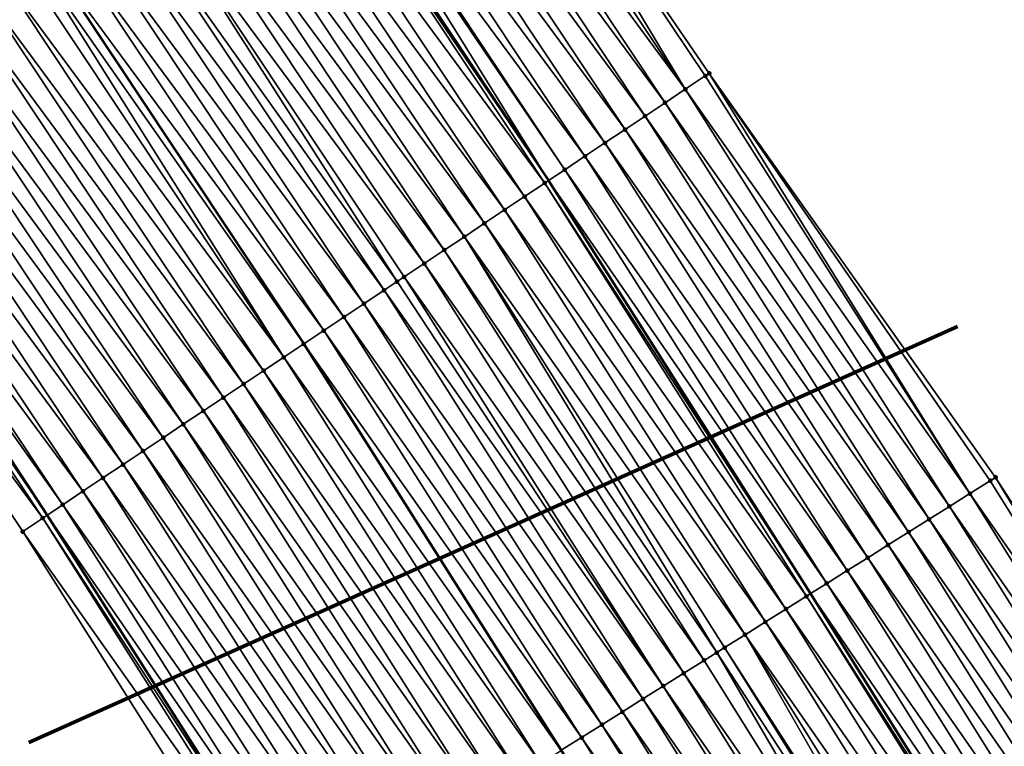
# Model space of a CAD drawing. Header units: feet. Extents: x 2017424 to 2024169, y 808042 to 818730.
# Tile 300 of 329: x 2023226 to 2023267, y 813656 to 813686. Entities that reach past the tile are written whole.
import ezdxf

# ---------------------------------------------------------------- set-up
doc = ezdxf.new("R2010")
doc.units = ezdxf.units.FT
doc.header["$MEASUREMENT"] = 0
for name, color, linetype, lineweight in [('EP_Travel Lane', 172, 'Continuous', 53), ('NB-Road Shots', 141, 'Continuous', 100), ('NB-Road X-Section', 40, 'Continuous', 13), ('Notes', 3, 'Continuous', 100), ('STRIPING', 60, 'Continuous', 53)]:
    doc.layers.add(name, color=color, linetype=linetype, lineweight=lineweight)
doc.layers.add('I-77-MM15-17_NB-Surface-BORDER', color=7, linetype='Continuous')
doc.layers.add('I-77-MM15-17_NB-Surface-TIN', color=7, linetype='Continuous')

msp = doc.modelspace()

# ---------------------------------------------------------------- linework, layer by layer
at = {"layer": 'EP_Travel Lane'}
for points in [[(2023063.677757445, 813891.1619849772, 307.846601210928), (2023075.819066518, 813875.5859741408, 308.415438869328), (2023088.02843729, 813859.7577458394, 309.0478025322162), (2023088.02843939, 813859.7577431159, 309.0476999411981), (2023100.157989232, 813843.9934711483, 309.7289409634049), (2023112.261556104, 813828.0856312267, 310.3957956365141), (2023124.365422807, 813812.177397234, 311.0473504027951), (2023136.214691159, 813796.3151836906, 311.6503470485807), (2023148.111281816, 813780.2498599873, 312.2639727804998), (2023159.729937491, 813764.4089692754, 312.8762257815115), (2023171.243418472, 813748.0692657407, 313.5514119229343), (2023182.756195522, 813731.7305612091, 314.2653639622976), (2023194.013246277, 813715.4431081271, 314.9858683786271), (2023205.307678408, 813698.9564655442, 315.7791437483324), (2023216.421186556, 813682.6013296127, 316.584073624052), (2023227.351375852, 813665.8647651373, 317.2510973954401), (2023237.848548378, 813649.344608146, 318.0120326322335), (2023248.524671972, 813632.4448389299, 318.6671256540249), (2023259.20021941, 813615.5459817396, 319.3533704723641), (2023269.875283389, 813598.6478898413, 320.0657485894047)], [(2023095.217139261, 813890.6225907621, 310.1534967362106), (2023107.427108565, 813874.7935865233, 310.7566388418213), (2023107.427254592, 813874.793397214, 310.7495081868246), (2023119.654622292, 813858.895737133, 311.4049300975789), (2023131.758214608, 813842.9878637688, 312.0704873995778), (2023143.861027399, 813827.0810149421, 312.7758238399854), (2023155.894420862, 813810.9564328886, 313.4268483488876), (2023167.79053418, 813794.891054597, 314.0482284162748), (2023179.768496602, 813778.5941927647, 314.638923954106), (2023191.313452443, 813762.2766654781, 315.3141638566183), (2023202.859272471, 813745.9579167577, 315.9419412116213), (2023214.340250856, 813729.4387250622, 316.5553812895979), (2023225.67862487, 813712.9788930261, 317.2752778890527), (2023237.051608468, 813696.3671786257, 318.0344038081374), (2023248.1236325, 813679.7279441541, 318.7740191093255), (2023258.978480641, 813662.6149926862, 319.6342504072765), (2023269.563442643, 813645.6583717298, 320.2921688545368), (2023280.148145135, 813628.7021664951, 320.9642355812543), (2023290.732528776, 813611.7464720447, 321.6536913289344), (2023301.31671046, 813594.7911011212, 322.3541582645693)]]:
    msp.add_polyline3d(points, dxfattribs=at)
at = {"layer": 'I-77-MM15-17_NB-Surface-BORDER', "color": 3, "linetype": 'Continuous', "lineweight": -3}
for points in [[(2023099.981966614, 813894.3077199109, 310.3826199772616), (2023112.024581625, 813878.3490316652, 310.9717698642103), (2023124.962038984, 813862.9447357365, 311.6710998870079), (2023135.253353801, 813845.6595841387, 312.3760583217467), (2023149.678667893, 813831.5180665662, 313.0382233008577), (2023162.188576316, 813815.6305179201, 313.7715079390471), (2023174.279209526, 813799.7093756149, 314.3979398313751), (2023186.277343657, 813783.1944106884, 315.0203166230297), (2023197.690052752, 813766.783004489, 315.6771310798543), (2023208.988715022, 813750.2882940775, 316.2572453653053), (2023220.500804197, 813733.6730172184, 316.8662887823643), (2023231.885302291, 813717.2462440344, 317.618751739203), (2023243.484240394, 813700.6593704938, 318.4855936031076), (2023254.778196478, 813684.1673508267, 319.2205184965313), (2023266.639818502, 813667.4269041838, 320.2299291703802), (2023277.513810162, 813650.6522442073, 320.9208020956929), (2023288.587562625, 813634.0023010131, 321.6088760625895), (2023298.196365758, 813616.4331810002, 322.2056896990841), (2023308.09955046, 813599.0497276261, 322.8443003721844)], [(2023269.411210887, 813598.3563298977, 320.0275459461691), (2023258.818990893, 813615.306541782, 319.3237533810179), (2023248.226355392, 813632.2574185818, 318.6425963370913), (2023236.786315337, 813648.6773462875, 317.9270546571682), (2023226.337270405, 813665.1877412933, 317.1716056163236), (2023215.277464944, 813681.8380453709, 316.5007609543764), (2023204.481229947, 813698.3857446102, 315.6776215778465), (2023193.402531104, 813715.0218262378, 314.9210998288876), (2023182.179134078, 813731.3216146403, 314.2030141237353), (2023170.916585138, 813747.8375587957, 313.5137718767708), (2023159.404591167, 813764.1781168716, 312.8335790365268), (2023147.35250601, 813779.6842090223, 312.1659081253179), (2023135.703073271, 813795.9339074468, 311.5874376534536), (2023123.70238723, 813811.6697827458, 310.9701214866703), (2023111.626202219, 813827.5988501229, 310.3129508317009), (2023100.087388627, 813843.9394172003, 309.7206507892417), (2023087.854355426, 813859.6226140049, 309.027706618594), (2023075.644691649, 813875.4506071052, 308.3951260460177), (2023063.472029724, 813890.9968129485, 307.8238319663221)]]:
    msp.add_polyline3d(points, dxfattribs=at)
at = {"layer": 'I-77-MM15-17_NB-Surface-TIN', "color": 128, "linetype": 'Continuous', "lineweight": -3}
for points in [[(2023253.786438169, 813683.5057165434, 319.1537325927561), (2023243.484240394, 813700.6593704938, 318.4855936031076), (2023242.727568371, 813700.1546119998, 318.4356181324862)], [(2023253.786438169, 813683.5057165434, 319.1537325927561), (2023254.618304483, 813684.060696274, 319.2100913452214), (2023243.484240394, 813700.6593704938, 318.4855936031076)], [(2023254.618304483, 813684.060696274, 319.2100913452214), (2023254.778196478, 813684.1673508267, 319.2205184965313), (2023243.484240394, 813700.6593704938, 318.4855936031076)], [(2023253.786438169, 813683.5057165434, 319.1537325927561), (2023242.727568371, 813700.1546119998, 318.4356181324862), (2023241.895736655, 813699.5995801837, 318.3775115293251)], [(2023252.95460724, 813682.9506835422, 319.0955862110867), (2023241.895736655, 813699.5995801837, 318.3775115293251), (2023241.063899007, 813699.0445572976, 318.31970458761)], [(2023252.95460724, 813682.9506835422, 319.0955862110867), (2023253.786438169, 813683.5057165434, 319.1537325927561), (2023241.895736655, 813699.5995801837, 318.3775115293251)], [(2023252.122654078, 813682.3958345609, 319.0436150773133), (2023241.063899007, 813699.0445572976, 318.31970458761), (2023240.232093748, 813698.4894856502, 318.2602613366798)], [(2023252.122654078, 813682.3958345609, 319.0436150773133), (2023252.95460724, 813682.9506835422, 319.0955862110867), (2023241.063899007, 813699.0445572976, 318.31970458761)], [(2023251.290856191, 813681.8407518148, 318.9837993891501), (2023240.232093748, 813698.4894856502, 318.2602613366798), (2023239.400425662, 813697.9342074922, 318.1938881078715)], [(2023251.290856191, 813681.8407518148, 318.9837993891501), (2023252.122654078, 813682.3958345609, 319.0436150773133), (2023240.232093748, 813698.4894856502, 318.2602613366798)], [(2023250.458958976, 813681.2858186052, 318.9290017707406), (2023239.400425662, 813697.9342074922, 318.1938881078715), (2023238.568869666, 813697.3787605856, 318.1218521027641)], [(2023250.458958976, 813681.2858186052, 318.9290017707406), (2023251.290856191, 813681.8407518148, 318.9837993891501), (2023239.400425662, 813697.9342074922, 318.1938881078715)], [(2023249.627069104, 813680.7308743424, 318.8738332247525), (2023238.568869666, 813697.3787605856, 318.1218521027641), (2023237.737076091, 813696.8236713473, 318.0618185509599)], [(2023249.627069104, 813680.7308743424, 318.8738332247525), (2023250.458958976, 813681.2858186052, 318.9290017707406), (2023238.568869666, 813697.3787605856, 318.1218521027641)], [(2023237.581440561, 813696.7200155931, 318.0553842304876), (2023237.051608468, 813696.3671786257, 318.0344038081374), (2023248.1236325, 813679.7279441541, 318.7740191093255)], [(2023248.795238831, 813680.1758403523, 318.8156536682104), (2023237.737076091, 813696.8236713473, 318.0618185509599), (2023237.581440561, 813696.7200155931, 318.0553842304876)], [(2023248.795238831, 813680.1758403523, 318.8156536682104), (2023237.581440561, 813696.7200155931, 318.0553842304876), (2023248.1236325, 813679.7279441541, 318.7740191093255)], [(2023248.795238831, 813680.1758403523, 318.8156536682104), (2023249.627069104, 813680.7308743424, 318.8738332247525), (2023237.737076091, 813696.8236713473, 318.0618185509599)], [(2023247.963277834, 813679.6210031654, 318.7640783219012), (2023236.904751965, 813696.2693808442, 318.0285885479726), (2023236.073008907, 813695.7142155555, 317.9660029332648)], [(2023236.904751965, 813696.2693808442, 318.0285885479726), (2023248.1236325, 813679.7279441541, 318.7740191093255), (2023237.051608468, 813696.3671786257, 318.0344038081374)], [(2023247.963277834, 813679.6210031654, 318.7640783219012), (2023248.1236325, 813679.7279441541, 318.7740191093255), (2023236.904751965, 813696.2693808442, 318.0285885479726)], [(2023247.131561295, 813679.0657979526, 318.7001529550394), (2023236.073008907, 813695.7142155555, 317.9660029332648), (2023235.241152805, 813695.1592204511, 317.9091282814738)], [(2023247.131561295, 813679.0657979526, 318.7001529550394), (2023247.963277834, 813679.6210031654, 318.7640783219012), (2023236.073008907, 813695.7142155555, 317.9660029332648)], [(2023246.299712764, 813678.5107914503, 318.6428958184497), (2023235.241152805, 813695.1592204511, 317.9091282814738), (2023234.409270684, 813694.604264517, 317.8535680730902)], [(2023246.299712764, 813678.5107914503, 318.6428958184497), (2023247.131561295, 813679.0657979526, 318.7001529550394), (2023235.241152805, 813695.1592204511, 317.9091282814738)], [(2023245.467925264, 813677.9556930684, 318.5825554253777), (2023234.409270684, 813694.604264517, 317.8535680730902), (2023233.577376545, 813694.049326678, 317.7986151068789)], [(2023245.467925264, 813677.9556930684, 318.5825554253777), (2023246.299712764, 813678.5107914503, 318.6428958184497), (2023234.409270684, 813694.604264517, 317.8535680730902)], [(2023244.636140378, 813677.4005907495, 318.5220829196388), (2023233.577376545, 813694.049326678, 317.7986151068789), (2023232.74542796, 813693.4944708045, 317.746412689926)], [(2023244.636140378, 813677.4005907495, 318.5220829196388), (2023245.467925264, 813677.9556930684, 318.5825554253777), (2023233.577376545, 813694.049326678, 317.7986151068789)], [(2023243.80434663, 813676.845501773, 318.4620581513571), (2023232.74542796, 813693.4944708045, 317.746412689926), (2023231.913566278, 813692.9394841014, 317.6898199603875)], [(2023243.80434663, 813676.845501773, 318.4620581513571), (2023244.636140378, 813677.4005907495, 318.5220829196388), (2023232.74542796, 813693.4944708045, 317.746412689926)], [(2023242.972474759, 813676.2905304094, 318.4059801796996), (2023231.913566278, 813692.9394841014, 317.6898199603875), (2023231.081752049, 813692.3844259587, 317.6308298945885)], [(2023242.972474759, 813676.2905304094, 318.4059801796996), (2023243.80434663, 813676.845501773, 318.4620581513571), (2023231.913566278, 813692.9394841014, 317.6898199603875)], [(2023241.850041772, 813675.5416452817, 318.3286829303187), (2023231.081752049, 813692.3844259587, 317.6308298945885), (2023230.250044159, 813691.8292077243, 317.5664675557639)], [(2023241.850041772, 813675.5416452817, 318.3286829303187), (2023242.140619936, 813675.735533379, 318.3490408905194), (2023231.081752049, 813692.3844259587, 317.6308298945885)], [(2023242.140619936, 813675.735533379, 318.3490408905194), (2023242.972474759, 813676.2905304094, 318.4059801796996), (2023231.081752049, 813692.3844259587, 317.6308298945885)], [(2023241.308825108, 813675.1804460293, 318.2890707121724), (2023230.250044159, 813691.8292077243, 317.5664675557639), (2023229.418239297, 813691.2741354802, 317.5070042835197)], [(2023241.308825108, 813675.1804460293, 318.2890707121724), (2023241.850041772, 813675.5416452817, 318.3286829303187), (2023230.250044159, 813691.8292077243, 317.5664675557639)], [(2023240.477093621, 813674.6252633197, 318.2259004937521), (2023229.418239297, 813691.2741354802, 317.5070042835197), (2023228.586392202, 813690.7191268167, 317.449674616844)], [(2023240.477093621, 813674.6252633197, 318.2259004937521), (2023241.308825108, 813675.1804460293, 318.2890707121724), (2023229.418239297, 813691.2741354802, 317.5070042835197)], [(2023239.645314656, 813674.0701520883, 318.165128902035), (2023228.586392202, 813690.7191268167, 317.449674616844), (2023227.754499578, 813690.164186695, 317.3946450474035)], [(2023239.645314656, 813674.0701520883, 318.165128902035), (2023240.477093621, 813674.6252633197, 318.2259004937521), (2023228.586392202, 813690.7191268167, 317.449674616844)], [(2023238.81348235, 813673.5151211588, 318.1070520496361), (2023227.754499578, 813690.164186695, 317.3946450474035), (2023226.931224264, 813689.615279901, 317.3468187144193)], [(2023238.81348235, 813673.5151211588, 318.1070520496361), (2023239.645314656, 813674.0701520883, 318.165128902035), (2023227.754499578, 813690.164186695, 317.3946450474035)], [(2023237.149918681, 813672.4049073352, 317.9857987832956), (2023226.519643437, 813689.340900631, 317.3237525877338), (2023226.090616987, 813689.0544530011, 317.289503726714)], [(2023237.981704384, 813672.9600084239, 318.0462300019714), (2023226.922474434, 813689.6094460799, 317.3463104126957), (2023226.519643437, 813689.340900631, 317.3237525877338)], [(2023237.149918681, 813672.4049073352, 317.9857987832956), (2023237.981704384, 813672.9600084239, 318.0462300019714), (2023226.519643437, 813689.340900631, 317.3237525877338)], [(2023226.922474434, 813689.6094460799, 317.3463104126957), (2023237.990457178, 813672.9658498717, 318.0468700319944), (2023226.931224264, 813689.615279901, 317.3468187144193)], [(2023237.981704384, 813672.9600084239, 318.0462300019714), (2023237.990457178, 813672.9658498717, 318.0468700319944), (2023226.922474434, 813689.6094460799, 317.3463104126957)], [(2023238.81348235, 813673.5151211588, 318.1070520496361), (2023226.931224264, 813689.615279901, 317.3468187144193), (2023237.990457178, 813672.9658498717, 318.0468700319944)], [(2023237.149918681, 813672.4049073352, 317.9857987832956), (2023226.090616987, 813689.0544530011, 317.289503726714), (2023225.258798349, 813688.4994014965, 317.2307364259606)], [(2023236.318103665, 813671.8498503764, 317.9268484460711), (2023225.258798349, 813688.4994014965, 317.2307364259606), (2023224.427007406, 813687.9443082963, 317.1705699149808)], [(2023236.318103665, 813671.8498503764, 317.9268484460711), (2023237.149918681, 813672.4049073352, 317.9857987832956), (2023225.258798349, 813688.4994014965, 317.2307364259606)], [(2023235.486347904, 813671.2947042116, 317.8649045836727), (2023224.427007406, 813687.9443082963, 317.1705699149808), (2023223.595205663, 813687.3892313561, 317.1109490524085)], [(2023235.486347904, 813671.2947042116, 317.8649045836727), (2023236.318103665, 813671.8498503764, 317.9268484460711), (2023224.427007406, 813687.9443082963, 317.1705699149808)], [(2023234.654618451, 813670.7395184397, 317.8016316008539), (2023223.595205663, 813687.3892313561, 317.1109490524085), (2023222.763346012, 813686.8342415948, 317.0542536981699)], [(2023234.654618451, 813670.7395184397, 317.8016316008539), (2023235.486347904, 813671.2947042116, 317.8649045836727), (2023223.595205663, 813687.3892313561, 317.1109490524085)], [(2023233.822843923, 813670.1844005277, 317.7406358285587), (2023222.763346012, 813686.8342415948, 317.0542536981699), (2023221.931504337, 813686.2792247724, 316.9966502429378)], [(2023233.822843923, 813670.1844005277, 317.7406358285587), (2023234.654618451, 813670.7395184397, 317.8016316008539), (2023222.763346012, 813686.8342415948, 317.0542536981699)], [(2023232.991067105, 813669.6292860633, 317.679755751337), (2023221.931504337, 813686.2792247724, 316.9966502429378), (2023221.09967227, 813685.7241934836, 316.9385613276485)], [(2023232.991067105, 813669.6292860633, 317.679755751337), (2023233.822843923, 813670.1844005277, 317.7406358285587), (2023221.931504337, 813686.2792247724, 316.9966502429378)], [(2023232.159300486, 813669.0741562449, 317.6183604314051), (2023221.09967227, 813685.7241934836, 316.9385613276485), (2023220.267891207, 813685.1690854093, 316.8778956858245)], [(2023232.159300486, 813669.0741562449, 317.6183604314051), (2023232.991067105, 813669.6292860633, 317.679755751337), (2023221.09967227, 813685.7241934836, 316.9385613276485)], [(2023231.327598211, 813668.518929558, 317.5537144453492), (2023220.267891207, 813685.1690854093, 316.8778956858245), (2023219.436132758, 813684.6139432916, 316.816087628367)], [(2023231.327598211, 813668.518929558, 317.5537144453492), (2023232.159300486, 813669.0741562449, 317.6183604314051), (2023220.267891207, 813685.1690854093, 316.8778956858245)], [(2023230.495893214, 813667.9637069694, 317.4892059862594), (2023219.436132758, 813684.6139432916, 316.816087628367), (2023218.604376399, 813684.0587980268, 316.7541739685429)], [(2023230.495893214, 813667.9637069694, 317.4892059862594), (2023231.327598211, 813668.518929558, 317.5537144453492), (2023219.436132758, 813684.6139432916, 316.816087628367)], [(2023229.664223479, 813667.4084312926, 317.4229160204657), (2023218.604376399, 813684.0587980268, 316.7541739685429), (2023217.772647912, 813683.5036108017, 316.690852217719)], [(2023229.664223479, 813667.4084312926, 317.4229160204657), (2023230.495893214, 813667.9637069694, 317.4892059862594), (2023218.604376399, 813684.0587980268, 316.7541739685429)], [(2023265.578755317, 813666.7605240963, 320.1486419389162), (2023254.618304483, 813684.060696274, 319.2100913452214), (2023253.786438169, 813683.5057165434, 319.1537325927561)], [(2023265.578755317, 813666.7605240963, 320.1486419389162), (2023254.778196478, 813684.1673508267, 319.2205184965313), (2023254.618304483, 813684.060696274, 319.2100913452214)], [(2023265.578755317, 813666.7605240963, 320.1486419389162), (2023266.425612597, 813667.2923489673, 320.2128489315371), (2023254.778196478, 813684.1673508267, 319.2205184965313)], [(2023266.425612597, 813667.2923489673, 320.2128489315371), (2023266.639818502, 813667.4269041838, 320.2299291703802), (2023254.778196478, 813684.1673508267, 319.2205184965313)], [(2023228.832509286, 813666.8532225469, 317.3588720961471), (2023217.772647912, 813683.5036108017, 316.690852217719), (2023216.940955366, 813682.9483694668, 316.6257146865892)], [(2023228.832509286, 813666.8532225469, 317.3588720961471), (2023229.664223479, 813667.4084312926, 317.4229160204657), (2023217.772647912, 813683.5036108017, 316.690852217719)], [(2023264.731888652, 813666.2287142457, 320.0849463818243), (2023253.786438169, 813683.5057165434, 319.1537325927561), (2023252.95460724, 813682.9506835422, 319.0955862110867)], [(2023264.731888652, 813666.2287142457, 320.0849463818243), (2023265.578755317, 813666.7605240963, 320.1486419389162), (2023253.786438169, 813683.5057165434, 319.1537325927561)], [(2023228.000640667, 813666.2982462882, 317.3026298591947), (2023216.940955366, 813682.9483694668, 316.6257146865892), (2023216.421186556, 813682.6013296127, 316.584073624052)], [(2023228.000640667, 813666.2982462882, 317.3026298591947), (2023228.832509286, 813666.8532225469, 317.3588720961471), (2023216.940955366, 813682.9483694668, 316.6257146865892)], [(2023263.885071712, 813665.6968248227, 320.0185414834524), (2023252.95460724, 813682.9506835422, 319.0955862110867), (2023252.122654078, 813682.3958345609, 319.0436150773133)], [(2023263.885071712, 813665.6968248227, 320.0185414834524), (2023264.731888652, 813666.2287142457, 320.0849463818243), (2023252.95460724, 813682.9506835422, 319.0955862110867)], [(2023227.1689654, 813665.7429789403, 317.236619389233), (2023216.10929233, 813682.3930837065, 316.5590863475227), (2023215.277464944, 813681.8380453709, 316.5007609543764)], [(2023216.10929233, 813682.3930837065, 316.5590863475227), (2023227.351375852, 813665.8647651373, 317.2510973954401), (2023216.421186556, 813682.6013296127, 316.584073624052)], [(2023227.1689654, 813665.7429789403, 317.236619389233), (2023227.351375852, 813665.8647651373, 317.2510973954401), (2023216.10929233, 813682.3930837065, 316.5590863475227)], [(2023228.000640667, 813666.2982462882, 317.3026298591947), (2023216.421186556, 813682.6013296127, 316.584073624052), (2023227.351375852, 813665.8647651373, 317.2510973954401)], [(2023263.038263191, 813665.1649219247, 319.9516777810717), (2023252.122654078, 813682.3958345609, 319.0436150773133), (2023251.290856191, 813681.8407518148, 318.9837993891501)], [(2023263.038263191, 813665.1649219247, 319.9516777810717), (2023263.885071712, 813665.6968248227, 320.0185414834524), (2023252.122654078, 813682.3958345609, 319.0436150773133)], [(2023226.337270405, 813665.1877412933, 317.1716056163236), (2023227.1689654, 813665.7429789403, 317.236619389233), (2023215.277464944, 813681.8380453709, 316.5007609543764)], [(2023262.191446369, 813664.6330323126, 319.8852664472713), (2023251.290856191, 813681.8407518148, 318.9837993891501), (2023250.458958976, 813681.2858186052, 318.9290017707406)], [(2023262.191446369, 813664.6330323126, 319.8852664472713), (2023263.038263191, 813665.1649219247, 319.9516777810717), (2023251.290856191, 813681.8407518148, 318.9837993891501)], [(2023261.344618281, 813664.1011607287, 319.8194689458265), (2023250.458958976, 813681.2858186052, 318.9290017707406), (2023249.627069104, 813680.7308743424, 318.8738332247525)], [(2023261.344618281, 813664.1011607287, 319.8194689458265), (2023262.191446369, 813664.6330323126, 319.8852664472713), (2023250.458958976, 813681.2858186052, 318.9290017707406)], [(2023260.497824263, 813663.5692346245, 319.7518151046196), (2023249.627069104, 813680.7308743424, 318.8738332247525), (2023248.795238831, 813680.1758403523, 318.8156536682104)], [(2023260.497824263, 813663.5692346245, 319.7518151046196), (2023261.344618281, 813664.1011607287, 319.8194689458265), (2023249.627069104, 813680.7308743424, 318.8738332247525)], [(2023259.651016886, 813663.037329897, 319.6848891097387), (2023248.795238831, 813680.1758403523, 318.8156536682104), (2023248.1236325, 813679.7279441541, 318.7740191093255)], [(2023259.651016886, 813663.037329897, 319.6848891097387), (2023260.497824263, 813663.5692346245, 319.7518151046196), (2023248.795238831, 813680.1758403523, 318.8156536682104)], [(2023258.804151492, 813662.5055180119, 319.6211242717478), (2023247.963277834, 813679.6210031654, 318.7640783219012), (2023247.131561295, 813679.0657979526, 318.7001529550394)], [(2023247.963277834, 813679.6210031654, 318.7640783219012), (2023258.978480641, 813662.6149926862, 319.6342504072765), (2023248.1236325, 813679.7279441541, 318.7740191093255)], [(2023258.804151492, 813662.5055180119, 319.6211242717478), (2023258.978480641, 813662.6149926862, 319.6342504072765), (2023247.963277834, 813679.6210031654, 318.7640783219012)], [(2023259.651016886, 813663.037329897, 319.6848891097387), (2023248.1236325, 813679.7279441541, 318.7740191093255), (2023258.978480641, 813662.6149926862, 319.6342504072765)], [(2023257.957409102, 813661.9735092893, 319.5506573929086), (2023247.131561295, 813679.0657979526, 318.7001529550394), (2023246.299712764, 813678.5107914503, 318.6428958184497)], [(2023257.957409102, 813661.9735092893, 319.5506573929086), (2023258.804151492, 813662.5055180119, 319.6211242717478), (2023247.131561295, 813679.0657979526, 318.7001529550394)], [(2023257.110531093, 813661.4417175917, 319.4875799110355), (2023246.299712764, 813678.5107914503, 318.6428958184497), (2023245.467925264, 813677.9556930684, 318.5825554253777)], [(2023257.110531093, 813661.4417175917, 319.4875799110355), (2023257.957409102, 813661.9735092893, 319.5506573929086), (2023246.299712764, 813678.5107914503, 318.6428958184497)], [(2023256.263731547, 813660.9098003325, 319.4202272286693), (2023245.467925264, 813677.9556930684, 318.5825554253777), (2023244.636140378, 813677.4005907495, 318.5220829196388)], [(2023256.263731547, 813660.9098003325, 319.4202272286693), (2023257.110531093, 813661.4417175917, 319.4875799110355), (2023245.467925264, 813677.9556930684, 318.5825554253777)], [(2023255.092801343, 813660.1743132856, 319.3279002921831), (2023244.636140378, 813677.4005907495, 318.5220829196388), (2023243.80434663, 813676.845501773, 318.4620581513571)], [(2023255.092801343, 813660.1743132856, 319.3279002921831), (2023255.416921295, 813660.3779002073, 319.353457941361), (2023244.636140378, 813677.4005907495, 318.5220829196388)], [(2023255.416921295, 813660.3779002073, 319.353457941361), (2023256.263731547, 813660.9098003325, 319.4202272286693), (2023244.636140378, 813677.4005907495, 318.5220829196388)], [(2023254.570076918, 813659.8460546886, 319.2885479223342), (2023243.80434663, 813676.845501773, 318.4620581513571), (2023242.972474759, 813676.2905304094, 318.4059801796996)], [(2023254.570076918, 813659.8460546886, 319.2885479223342), (2023255.092801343, 813660.1743132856, 319.3279002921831), (2023243.80434663, 813676.845501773, 318.4620581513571)], [(2023253.72319719, 813659.3142657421, 319.2255641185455), (2023242.972474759, 813676.2905304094, 318.4059801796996), (2023242.140619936, 813675.735533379, 318.3490408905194)], [(2023253.72319719, 813659.3142657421, 319.2255641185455), (2023254.570076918, 813659.8460546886, 319.2885479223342), (2023242.972474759, 813676.2905304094, 318.4059801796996)], [(2023252.876370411, 813658.7823920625, 319.1596952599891), (2023241.850041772, 813675.5416452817, 318.3286829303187), (2023241.308825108, 813675.1804460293, 318.2890707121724)], [(2023252.876370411, 813658.7823920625, 319.1596952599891), (2023242.140619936, 813675.735533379, 318.3490408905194), (2023241.850041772, 813675.5416452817, 318.3286829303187)], [(2023252.876370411, 813658.7823920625, 319.1596952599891), (2023253.72319719, 813659.3142657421, 319.2255641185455), (2023242.140619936, 813675.735533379, 318.3490408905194)], [(2023252.029476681, 813658.2506255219, 319.0974743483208), (2023241.308825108, 813675.1804460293, 318.2890707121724), (2023240.477093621, 813674.6252633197, 318.2259004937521)], [(2023252.029476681, 813658.2506255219, 319.0974743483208), (2023252.876370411, 813658.7823920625, 319.1596952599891), (2023241.308825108, 813675.1804460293, 318.2890707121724)], [(2023251.1827062, 813657.7186617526, 319.0285380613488), (2023240.477093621, 813674.6252633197, 318.2259004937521), (2023239.645314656, 813674.0701520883, 318.165128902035)], [(2023251.1827062, 813657.7186617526, 319.0285380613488), (2023252.029476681, 813658.2506255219, 319.0974743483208), (2023240.477093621, 813674.6252633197, 318.2259004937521)], [(2023250.335851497, 813657.1868327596, 318.9641907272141), (2023239.645314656, 813674.0701520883, 318.165128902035), (2023238.81348235, 813673.5151211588, 318.1070520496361)], [(2023250.335851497, 813657.1868327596, 318.9641907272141), (2023251.1827062, 813657.7186617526, 319.0285380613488), (2023239.645314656, 813674.0701520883, 318.165128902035)], [(2023249.488922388, 813656.6551228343, 318.9038974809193), (2023238.81348235, 813673.5151211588, 318.1070520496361), (2023237.990457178, 813672.9658498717, 318.0468700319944)], [(2023249.488922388, 813656.6551228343, 318.9038974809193), (2023250.335851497, 813657.1868327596, 318.9641907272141), (2023238.81348235, 813673.5151211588, 318.1070520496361)], [(2023248.64203973, 813656.123338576, 318.8410733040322), (2023237.981704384, 813672.9600084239, 318.0462300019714), (2023237.149918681, 813672.4049073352, 317.9857987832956)], [(2023237.981704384, 813672.9600084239, 318.0462300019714), (2023248.650783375, 813656.1288289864, 318.8417219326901), (2023237.990457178, 813672.9658498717, 318.0468700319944)], [(2023248.64203973, 813656.123338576, 318.8410733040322), (2023248.650783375, 813656.1288289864, 318.8417219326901), (2023237.981704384, 813672.9600084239, 318.0462300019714)], [(2023249.488922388, 813656.6551228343, 318.9038974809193), (2023237.990457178, 813672.9658498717, 318.0468700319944), (2023248.650783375, 813656.1288289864, 318.8417219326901)], [(2023247.795258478, 813655.5913920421, 318.7727238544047), (2023237.149918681, 813672.4049073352, 317.9857987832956), (2023236.318103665, 813671.8498503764, 317.9268484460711)], [(2023247.795258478, 813655.5913920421, 318.7727238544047), (2023248.64203973, 813656.123338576, 318.8410733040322), (2023237.149918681, 813672.4049073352, 317.9857987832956)], [(2023246.948362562, 813655.0596289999, 318.710622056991), (2023236.318103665, 813671.8498503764, 317.9268484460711), (2023235.486347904, 813671.2947042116, 317.8649045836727)], [(2023246.948362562, 813655.0596289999, 318.710622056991), (2023247.795258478, 813655.5913920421, 318.7727238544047), (2023236.318103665, 813671.8498503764, 317.9268484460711)], [(2023246.101569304, 813654.527701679, 318.6429267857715), (2023235.486347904, 813671.2947042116, 317.8649045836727), (2023234.654618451, 813670.7395184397, 317.8016316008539)], [(2023246.101569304, 813654.527701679, 318.6429267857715), (2023246.948362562, 813655.0596289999, 318.710622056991), (2023235.486347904, 813671.2947042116, 317.8649045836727)], [(2023245.254729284, 813653.9958491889, 318.5777794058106), (2023234.654618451, 813670.7395184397, 317.8016316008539), (2023233.822843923, 813670.1844005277, 317.7406358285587)], [(2023245.254729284, 813653.9958491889, 318.5777794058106), (2023246.101569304, 813654.527701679, 318.6429267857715), (2023234.654618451, 813670.7395184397, 317.8016316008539)], [(2023244.407876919, 813653.4640164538, 318.513304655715), (2023233.822843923, 813670.1844005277, 317.7406358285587), (2023232.991067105, 813669.6292860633, 317.679755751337)], [(2023244.407876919, 813653.4640164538, 318.513304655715), (2023245.254729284, 813653.9958491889, 318.5777794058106), (2023233.822843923, 813670.1844005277, 317.7406358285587)], [(2023243.561000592, 813652.9322220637, 318.450135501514), (2023232.991067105, 813669.6292860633, 317.679755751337), (2023232.159300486, 813669.0741562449, 317.6183604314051)], [(2023243.561000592, 813652.9322220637, 318.450135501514), (2023244.407876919, 813653.4640164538, 318.513304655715), (2023232.991067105, 813669.6292860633, 317.679755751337)], [(2023242.714200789, 813652.4003052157, 318.3827968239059), (2023232.159300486, 813669.0741562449, 317.6183604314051), (2023231.327598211, 813668.518929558, 317.5537144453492)], [(2023242.714200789, 813652.4003052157, 318.3827968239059), (2023243.561000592, 813652.9322220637, 318.450135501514), (2023232.159300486, 813669.0741562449, 317.6183604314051)], [(2023241.867326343, 813651.8685078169, 318.3195252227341), (2023231.327598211, 813668.518929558, 317.5537144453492), (2023230.495893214, 813667.9637069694, 317.4892059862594)], [(2023241.867326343, 813651.8685078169, 318.3195252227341), (2023242.714200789, 813652.4003052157, 318.3827968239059), (2023231.327598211, 813668.518929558, 317.5537144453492)], [(2023241.020520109, 813651.3366012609, 318.2525369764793), (2023230.495893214, 813667.9637069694, 317.4892059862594), (2023229.664223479, 813667.4084312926, 317.4229160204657)], [(2023241.020520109, 813651.3366012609, 318.2525369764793), (2023241.867326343, 813651.8685078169, 318.3195252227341), (2023230.495893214, 813667.9637069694, 317.4892059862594)], [(2023240.173694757, 813650.804725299, 318.1865904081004), (2023229.664223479, 813667.4084312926, 317.4229160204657), (2023228.832509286, 813666.8532225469, 317.3588720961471)], [(2023240.173694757, 813650.804725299, 318.1865904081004), (2023241.020520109, 813651.3366012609, 318.2525369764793), (2023229.664223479, 813667.4084312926, 317.4229160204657)], [(2023277.018500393, 813650.3410684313, 320.8802584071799), (2023266.425612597, 813667.2923489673, 320.2128489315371), (2023265.578755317, 813666.7605240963, 320.1486419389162)], [(2023277.018500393, 813650.3410684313, 320.8802584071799), (2023266.639818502, 813667.4269041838, 320.2299291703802), (2023266.425612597, 813667.2923489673, 320.2128489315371)], [(2023277.018500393, 813650.3410684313, 320.8802584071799), (2023277.513810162, 813650.6522442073, 320.9208020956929), (2023266.639818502, 813667.4269041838, 320.2299291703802)], [(2023239.326818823, 813650.2729302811, 318.1233998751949), (2023228.832509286, 813666.8532225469, 317.3588720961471), (2023228.000640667, 813666.2982462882, 317.3026298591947)], [(2023239.326818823, 813650.2729302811, 318.1233998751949), (2023240.173694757, 813650.804725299, 318.1865904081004), (2023228.832509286, 813666.8532225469, 317.3588720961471)], [(2023276.171669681, 813649.8092010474, 320.8146038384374), (2023265.578755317, 813666.7605240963, 320.1486419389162), (2023264.731888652, 813666.2287142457, 320.0849463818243)], [(2023276.171669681, 813649.8092010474, 320.8146038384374), (2023277.018500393, 813650.3410684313, 320.8802584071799), (2023265.578755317, 813666.7605240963, 320.1486419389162)], [(2023238.479822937, 813649.7413272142, 318.0667450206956), (2023228.000640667, 813666.2982462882, 317.3026298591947), (2023227.351375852, 813665.8647651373, 317.2510973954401)], [(2023238.479822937, 813649.7413272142, 318.0667450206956), (2023239.326818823, 813650.2729302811, 318.1233998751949), (2023228.000640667, 813666.2982462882, 317.3026298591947)], [(2023275.32487615, 813649.2772741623, 320.7469233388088), (2023264.731888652, 813666.2287142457, 320.0849463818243), (2023263.885071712, 813665.6968248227, 320.0185414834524)], [(2023275.32487615, 813649.2772741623, 320.7469233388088), (2023276.171669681, 813649.8092010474, 320.8146038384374), (2023264.731888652, 813666.2287142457, 320.0849463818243)], [(2023237.633134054, 813649.209232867, 317.9933627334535), (2023227.1689654, 813665.7429789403, 317.236619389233), (2023226.337270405, 813665.1877412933, 317.1716056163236)], [(2023227.1689654, 813665.7429789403, 317.236619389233), (2023237.848548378, 813649.344608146, 318.0120326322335), (2023227.351375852, 813665.8647651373, 317.2510973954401)], [(2023237.633134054, 813649.209232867, 317.9933627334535), (2023237.848548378, 813649.344608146, 318.0120326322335), (2023227.1689654, 813665.7429789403, 317.236619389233)], [(2023238.479822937, 813649.7413272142, 318.0667450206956), (2023227.351375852, 813665.8647651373, 317.2510973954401), (2023237.848548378, 813649.344608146, 318.0120326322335)], [(2023274.478012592, 813648.7454593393, 320.6830584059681), (2023263.885071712, 813665.6968248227, 320.0185414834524), (2023263.038263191, 813665.1649219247, 319.9516777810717)], [(2023274.478012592, 813648.7454593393, 320.6830584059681), (2023275.32487615, 813649.2772741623, 320.7469233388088), (2023263.885071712, 813665.6968248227, 320.0185414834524)], [(2023237.633134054, 813649.209232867, 317.9933627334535), (2023226.337270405, 813665.1877412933, 317.1716056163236), (2023236.786315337, 813648.6773462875, 317.9270546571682)], [(2023273.631190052, 813648.2135788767, 320.6169585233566), (2023263.038263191, 813665.1649219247, 319.9516777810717), (2023262.191446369, 813664.6330323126, 319.8852664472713)], [(2023273.631190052, 813648.2135788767, 320.6169585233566), (2023274.478012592, 813648.7454593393, 320.6830584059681), (2023263.038263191, 813665.1649219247, 319.9516777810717)], [(2023272.784413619, 813647.6816246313, 320.548346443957), (2023262.191446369, 813664.6330323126, 319.8852664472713), (2023261.344618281, 813664.1011607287, 319.8194689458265)], [(2023272.784413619, 813647.6816246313, 320.548346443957), (2023273.631190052, 813648.2135788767, 320.6169585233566), (2023262.191446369, 813664.6330323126, 319.8852664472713)], [(2023271.937568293, 813647.1497806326, 320.4834881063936), (2023261.344618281, 813664.1011607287, 319.8194689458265), (2023260.497824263, 813663.5692346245, 319.7518151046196)], [(2023271.937568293, 813647.1497806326, 320.4834881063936), (2023272.784413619, 813647.6816246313, 320.548346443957), (2023261.344618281, 813664.1011607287, 319.8194689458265)], [(2023271.090811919, 813646.6177942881, 320.4137830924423), (2023260.497824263, 813663.5692346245, 319.7518151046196), (2023259.651016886, 813663.037329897, 319.6848891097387)], [(2023271.090811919, 813646.6177942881, 320.4137830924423), (2023271.937568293, 813647.1497806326, 320.4834881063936), (2023260.497824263, 813663.5692346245, 319.7518151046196)], [(2023270.243955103, 813646.0859686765, 320.3495508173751), (2023259.651016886, 813663.037329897, 319.6848891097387), (2023258.978480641, 813662.6149926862, 319.6342504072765)], [(2023270.243955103, 813646.0859686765, 320.3495508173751), (2023271.090811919, 813646.6177942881, 320.4137830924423), (2023259.651016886, 813663.037329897, 319.6848891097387)], [(2023269.397229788, 813645.5539326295, 320.2781535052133), (2023258.804151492, 813662.5055180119, 319.6211242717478), (2023257.957409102, 813661.9735092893, 319.5506573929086)], [(2023258.804151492, 813662.5055180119, 319.6211242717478), (2023269.563442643, 813645.6583717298, 320.2921688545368), (2023258.978480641, 813662.6149926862, 319.6342504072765)], [(2023269.397229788, 813645.5539326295, 320.2781535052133), (2023269.563442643, 813645.6583717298, 320.2921688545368), (2023258.804151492, 813662.5055180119, 319.6211242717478)], [(2023270.243955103, 813646.0859686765, 320.3495508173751), (2023258.978480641, 813662.6149926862, 319.6342504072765), (2023269.563442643, 813645.6583717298, 320.2921688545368)], [(2023268.550420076, 813645.0220316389, 320.2113546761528), (2023257.957409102, 813661.9735092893, 319.5506573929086), (2023257.110531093, 813661.4417175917, 319.4875799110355)], [(2023268.550420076, 813645.0220316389, 320.2113546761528), (2023269.397229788, 813645.5539326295, 320.2781535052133), (2023257.957409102, 813661.9735092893, 319.5506573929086)], [(2023267.703586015, 813644.4901696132, 320.1458825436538), (2023257.110531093, 813661.4417175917, 319.4875799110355), (2023256.263731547, 813660.9098003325, 319.4202272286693)], [(2023267.703586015, 813644.4901696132, 320.1458825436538), (2023268.550420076, 813645.0220316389, 320.2113546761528), (2023257.110531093, 813661.4417175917, 319.4875799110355)], [(2023266.219511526, 813643.5579283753, 320.0273615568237), (2023256.263731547, 813660.9098003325, 319.4202272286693), (2023255.416921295, 813660.3779002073, 319.353457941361)], [(2023266.219511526, 813643.5579283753, 320.0273615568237), (2023266.856787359, 813643.9582509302, 320.078481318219), (2023256.263731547, 813660.9098003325, 319.4202272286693)], [(2023266.856787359, 813643.9582509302, 320.078481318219), (2023267.703586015, 813644.4901696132, 320.1458825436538), (2023256.263731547, 813660.9098003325, 319.4202272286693)], [(2023266.009986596, 813643.4263356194, 320.0111949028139), (2023255.416921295, 813660.3779002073, 319.353457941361), (2023255.092801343, 813660.1743132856, 319.3279002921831)], [(2023266.009986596, 813643.4263356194, 320.0111949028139), (2023266.219511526, 813643.5579283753, 320.0273615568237), (2023255.416921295, 813660.3779002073, 319.353457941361)], [(2023265.16313207, 813642.8945063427, 319.9468378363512), (2023255.092801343, 813660.1743132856, 319.3279002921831), (2023254.570076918, 813659.8460546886, 319.2885479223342)], [(2023265.16313207, 813642.8945063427, 319.9468378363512), (2023266.009986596, 813643.4263356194, 320.0111949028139), (2023255.092801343, 813660.1743132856, 319.3279002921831)], [(2023265.16313207, 813642.8945063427, 319.9468378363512), (2023254.570076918, 813659.8460546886, 319.2885479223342), (2023253.72319719, 813659.3142657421, 319.2255641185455)], [(2023264.316226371, 813642.3627589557, 319.8852690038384), (2023253.72319719, 813659.3142657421, 319.2255641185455), (2023252.876370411, 813658.7823920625, 319.1596952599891)], [(2023264.316226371, 813642.3627589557, 319.8852690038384), (2023265.16313207, 813642.8945063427, 319.9468378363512), (2023253.72319719, 813659.3142657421, 319.2255641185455)], [(2023263.469446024, 813641.830810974, 319.816870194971), (2023252.876370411, 813658.7823920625, 319.1596952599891), (2023252.029476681, 813658.2506255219, 319.0974743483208)], [(2023263.469446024, 813641.830810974, 319.816870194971), (2023264.316226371, 813642.3627589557, 319.8852690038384), (2023252.876370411, 813658.7823920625, 319.1596952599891)], [(2023262.622600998, 813641.2989664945, 319.751995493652), (2023252.029476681, 813658.2506255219, 319.0974743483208), (2023251.1827062, 813657.7186617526, 319.0285380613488)], [(2023262.622600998, 813641.2989664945, 319.751995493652), (2023263.469446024, 813641.830810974, 319.816870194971), (2023252.029476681, 813658.2506255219, 319.0974743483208)], [(2023261.775799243, 813640.7670527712, 319.6847631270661), (2023251.1827062, 813657.7186617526, 319.0285380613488), (2023250.335851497, 813657.1868327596, 318.9641907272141)], [(2023261.775799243, 813640.7670527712, 319.6847631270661), (2023262.622600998, 813641.2989664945, 319.751995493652), (2023251.1827062, 813657.7186617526, 319.0285380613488)], [(2023260.928909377, 813640.2352800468, 319.6223315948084), (2023250.335851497, 813657.1868327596, 318.9641907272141), (2023249.488922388, 813656.6551228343, 318.9038974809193)], [(2023260.928909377, 813640.2352800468, 319.6223315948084), (2023261.775799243, 813640.7670527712, 319.6847631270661), (2023250.335851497, 813657.1868327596, 318.9641907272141)], [(2023260.082018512, 813639.7035089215, 319.559954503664), (2023249.488922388, 813656.6551228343, 318.9038974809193), (2023248.650783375, 813656.1288289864, 318.8417219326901)], [(2023260.082018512, 813639.7035089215, 319.559954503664), (2023260.928909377, 813640.2352800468, 319.6223315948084), (2023249.488922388, 813656.6551228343, 318.9038974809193)]]:
    msp.add_3dface(points, dxfattribs=at)
at = {"layer": 'NB-Road Shots', "lineweight": 100}
for p in [(2023254.618304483, 813684.060696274, 319.2100913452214), (2023254.778196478, 813684.1673508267, 319.2205184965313), (2023253.786438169, 813683.5057165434, 319.1537325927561), (2023252.95460724, 813682.9506835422, 319.0955862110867), (2023252.122654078, 813682.3958345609, 319.0436150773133), (2023251.290856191, 813681.8407518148, 318.9837993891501), (2023250.458958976, 813681.2858186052, 318.9290017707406), (2023249.627069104, 813680.7308743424, 318.8738332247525), (2023248.795238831, 813680.1758403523, 318.8156536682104), (2023247.963277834, 813679.6210031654, 318.7640783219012), (2023247.131561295, 813679.0657979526, 318.7001529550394), (2023246.299712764, 813678.5107914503, 318.6428958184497), (2023245.467925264, 813677.9556930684, 318.5825554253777), (2023244.636140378, 813677.4005907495, 318.5220829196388), (2023243.80434663, 813676.845501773, 318.4620581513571), (2023242.972474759, 813676.2905304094, 318.4059801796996), (2023241.850041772, 813675.5416452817, 318.3286829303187), (2023242.140619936, 813675.735533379, 318.3490408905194), (2023241.308825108, 813675.1804460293, 318.2890707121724), (2023240.477093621, 813674.6252633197, 318.2259004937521), (2023239.645314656, 813674.0701520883, 318.165128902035), (2023238.81348235, 813673.5151211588, 318.1070520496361), (2023237.981704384, 813672.9600084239, 318.0462300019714), (2023237.149918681, 813672.4049073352, 317.9857987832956), (2023236.318103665, 813671.8498503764, 317.9268484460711), (2023235.486347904, 813671.2947042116, 317.8649045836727), (2023234.654618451, 813670.7395184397, 317.8016316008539), (2023233.822843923, 813670.1844005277, 317.7406358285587), (2023232.991067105, 813669.6292860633, 317.679755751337), (2023232.159300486, 813669.0741562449, 317.6183604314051), (2023231.327598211, 813668.518929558, 317.5537144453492), (2023230.495893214, 813667.9637069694, 317.4892059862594), (2023229.664223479, 813667.4084312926, 317.4229160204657), (2023266.425612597, 813667.2923489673, 320.2128489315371), (2023266.639818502, 813667.4269041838, 320.2299291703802), (2023228.832509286, 813666.8532225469, 317.3588720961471), (2023265.578755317, 813666.7605240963, 320.1486419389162), (2023228.000640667, 813666.2982462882, 317.3026298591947), (2023264.731888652, 813666.2287142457, 320.0849463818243), (2023227.1689654, 813665.7429789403, 317.236619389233), (2023263.885071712, 813665.6968248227, 320.0185414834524), (2023226.337270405, 813665.1877412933, 317.1716056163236), (2023263.038263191, 813665.1649219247, 319.9516777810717), (2023262.191446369, 813664.6330323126, 319.8852664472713), (2023261.344618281, 813664.1011607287, 319.8194689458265), (2023260.497824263, 813663.5692346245, 319.7518151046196), (2023259.651016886, 813663.037329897, 319.6848891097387), (2023258.804151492, 813662.5055180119, 319.6211242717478), (2023257.957409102, 813661.9735092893, 319.5506573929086), (2023257.110531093, 813661.4417175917, 319.4875799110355), (2023256.263731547, 813660.9098003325, 319.4202272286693), (2023255.416921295, 813660.3779002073, 319.353457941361), (2023255.092801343, 813660.1743132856, 319.3279002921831), (2023254.570076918, 813659.8460546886, 319.2885479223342), (2023253.72319719, 813659.3142657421, 319.2255641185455), (2023252.876370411, 813658.7823920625, 319.1596952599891), (2023252.029476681, 813658.2506255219, 319.0974743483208), (2023251.1827062, 813657.7186617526, 319.0285380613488), (2023250.335851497, 813657.1868327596, 318.9641907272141), (2023249.488922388, 813656.6551228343, 318.9038974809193)]:
    msp.add_point(p, dxfattribs=at)
at = {"layer": 'NB-Road X-Section', "extrusion": (0.5529465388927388, -0.8324493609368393, 0.03575173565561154), "elevation": 441392.2744739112, "flags": 128}
msp.add_lwpolyline([(2135545.958285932, -15471.94550224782), (2135545.048708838, -15471.99550968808), (2135544.048708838, -15472.05365346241), (2135543.048708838, -15472.11149738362), (2135542.048708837, -15472.17097866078), (2135541.048708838, -15472.23739434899), (2135540.048708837, -15472.30947643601), (2135539.048708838, -15472.36954839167), (2135538.861714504, -15472.37598682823), (2135538.048708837, -15472.40279965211), (2135537.048708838, -15472.46542530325), (2135536.048708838, -15472.52233633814), (2135535.048708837, -15472.57793208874), (2135534.048708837, -15472.63292020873), (2135533.048708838, -15472.68515601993), (2135532.048708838, -15472.7417849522), (2135531.048708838, -15472.80081275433), (2135530.048708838, -15472.86521626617), (2135529.048708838, -15472.92471757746), (2135528.048708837, -15472.98208391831), (2135527.048708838, -15473.03714869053), (2135526.048708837, -15473.08551424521), (2135525.564571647, -15473.10808650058), (2135525.048708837, -15473.14235727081), (2135524.048708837, -15473.20116216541), (2135523.048708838, -15473.26136716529), (2135522.048708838, -15473.32102616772), (2135521.048708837, -15473.37775779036), (2135520.048708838, -15473.4353980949), (2135519.048708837, -15473.49352417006), (2135518.048708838, -15473.55422862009), (2135517.048708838, -15473.61607621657), (2135516.048708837, -15473.67802948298), (2135515.048708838, -15473.74139174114), (2135514.048708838, -15473.80657094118), (2135513.048708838, -15473.87324190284), (2135512.048708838, -15473.93160460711)], dxfattribs=at)
at = {"layer": 'NB-Road X-Section', "extrusion": (0.5529465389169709, -0.8324493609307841, 0.03575173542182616), "elevation": 441412.2745277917, "flags": 128}
msp.add_lwpolyline([(2135546.240897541, -15471.92549787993), (2135546.048698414, -15471.93593170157), (2135545.048698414, -15471.9923265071), (2135544.048698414, -15472.0505100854), (2135543.048698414, -15472.10251446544), (2135542.048698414, -15472.1623684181), (2135541.048698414, -15472.21720109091), (2135540.048698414, -15472.27240492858), (2135539.048698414, -15472.33062170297), (2135538.048698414, -15472.38223004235), (2135537.048698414, -15472.4461963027), (2135536.048698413, -15472.50349006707), (2135535.048698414, -15472.56386906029), (2135534.048698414, -15472.62438025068), (2135533.048698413, -15472.68444341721), (2135532.048698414, -15472.74055726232), (2135531.048698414, -15472.79753297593), (2135530.699373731, -15472.81790395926), (2135530.048698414, -15472.85754151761), (2135529.048698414, -15472.92075214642), (2135528.048698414, -15472.98156261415), (2135527.048698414, -15473.03967661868), (2135526.048698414, -15473.10053757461), (2135525.048698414, -15473.16100745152), (2135524.048698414, -15473.21999549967), (2135523.048698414, -15473.28197898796), (2135522.048698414, -15473.34529244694), (2135521.048698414, -15473.40632723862), (2135520.048698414, -15473.46724626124), (2135519.048698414, -15473.52868085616), (2135518.048698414, -15473.59336819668), (2135517.048698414, -15473.65791792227), (2135516.048698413, -15473.72425029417), (2135515.048698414, -15473.78833518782), (2135514.048698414, -15473.84461340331), (2135513.048698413, -15473.9106661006), (2135512.048698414, -15473.97572146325)], dxfattribs=at)
at = {"layer": 'NB-Road X-Section', "extrusion": (0.5296216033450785, -0.8475275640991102, 0.03461192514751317), "elevation": 381971.2332387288, "flags": 128}
msp.add_lwpolyline([(2146996.514587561, -12908.26407698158), (2146996.261627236, -12908.28116746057), (2146995.261627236, -12908.34541294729), (2146994.261627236, -12908.40914669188), (2146993.261627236, -12908.47559140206), (2146992.261627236, -12908.54249519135), (2146991.261627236, -12908.60894634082), (2146990.261627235, -12908.67478328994), (2146989.261627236, -12908.74247769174), (2146988.261627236, -12908.80944381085), (2146987.261627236, -12908.87324687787), (2146986.261627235, -12908.94375600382), (2146985.261627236, -12909.00687130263), (2146984.261627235, -12909.07426436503), (2146983.261627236, -12909.14107368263), (2146982.878873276, -12909.16664665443), (2146982.261627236, -12909.20602261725), (2146981.261627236, -12909.26904418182), (2146980.261627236, -12909.33495253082), (2146979.261627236, -12909.39721074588), (2146978.261627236, -12909.46618836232), (2146977.261627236, -12909.5305742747), (2146976.261627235, -12909.5909036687), (2146975.261627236, -12909.65376551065), (2146974.261627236, -12909.72215593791), (2146973.261627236, -12909.7842949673), (2146972.261627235, -12909.85203082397), (2146971.261627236, -12909.91721726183), (2146970.261627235, -12909.98173066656), (2146969.261627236, -12910.04493769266), (2146968.261627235, -12910.1123167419), (2146967.261627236, -12910.17562627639), (2146966.261627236, -12910.24265468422), (2146965.261627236, -12910.30864078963), (2146964.261627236, -12910.37186920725), (2146963.261627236, -12910.42855802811), (2146962.261627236, -12910.50198431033), (2146961.261627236, -12910.5683321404)], dxfattribs=at)
at = {"layer": 'Notes'}
msp.add_line((2023226.593030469, 813656.4532119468, 317.2186382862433), (2023265.069629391, 813673.679138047, 320.1182319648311), dxfattribs=at)
at = {"layer": 'STRIPING'}
msp.add_polyline3d([(2023073.516586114, 813899.0555813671, 308.7971813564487), (2023085.784513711, 813883.3150108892, 309.4079319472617), (2023097.993694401, 813867.4870290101, 310.0495802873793), (2023097.993638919, 813867.4871009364, 310.0522895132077), (2023110.17300046, 813851.6549293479, 310.7491357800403), (2023122.276508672, 813835.7471665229, 311.4189844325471), (2023134.380529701, 813819.8387296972, 312.0626638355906), (2023146.325013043, 813803.8409781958, 312.6656429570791), (2023158.221365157, 813787.7756104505, 313.2827089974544), (2023170.021330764, 813771.6990166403, 313.9061784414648), (2023181.535205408, 813755.3557940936, 314.4829145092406), (2023193.046966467, 813739.0155716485, 315.1760662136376), (2023204.397705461, 813722.596164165, 315.8570826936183), (2023215.692579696, 813706.1088762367, 316.6292239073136), (2023226.931224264, 813689.615279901, 317.3468187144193), (2023237.990457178, 813672.9658498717, 318.0468700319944), (2023248.650783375, 813656.1288289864, 318.8417219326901), (2023259.243926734, 813639.1771383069, 319.4951763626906), (2023269.836689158, 813622.2260572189, 320.1693869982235), (2023280.428916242, 813605.2758328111, 320.8727659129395)], dxfattribs=at)

doc.saveas('drawing.dxf')
